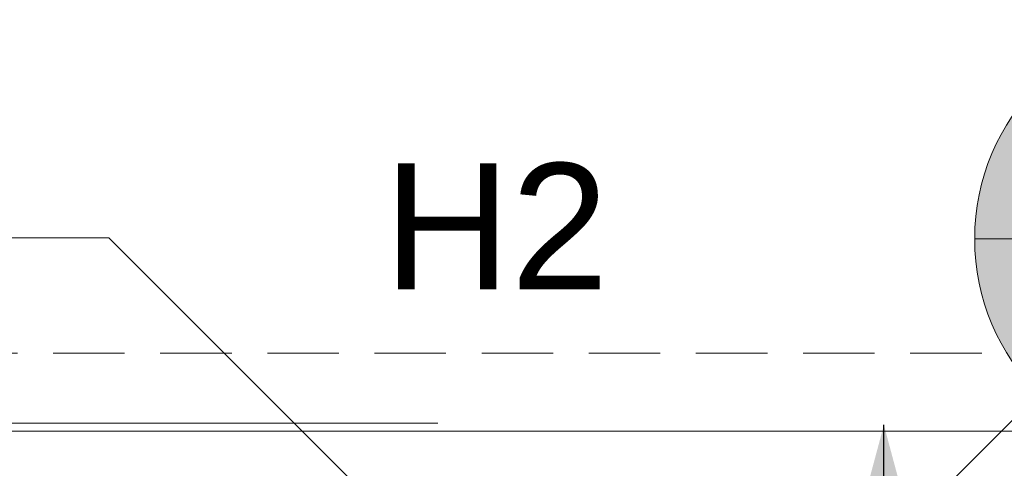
# Model space of a CAD drawing. Header units: millimetres. Extents: x 2 to 902, y -447 to 199.
# Tile 879 of 1056: x 43.57 to 47.95, y 188.3 to 190.29. Entities that reach past the tile are written whole.
import ezdxf

# ---------------------------------------------------------------- set-up
doc = ezdxf.new("R2010")
doc.units = ezdxf.units.MM
doc.header["$MEASUREMENT"] = 0
doc.linetypes.add('HIDDEN2', pattern=[0.47625, 0.3175, -0.15875])
doc.linetypes.add('NULL', pattern=[0])
for name, color, linetype, lineweight in [('AF-Condutos', 4, 'Continuous', 25), ('AF-Indicação coluna', 5, 'Continuous', 13), ('AF-Textos conduto', 7, 'Continuous', 9), ('DI-Detalhes', 1, 'HIDDEN2', 9), ('IFC-Laje-Contorno', 134, 'Continuous', 5), ('IFC-Parede padrão-Contorno', 44, 'Continuous', 5), ('IFC-Parede-Contorno', 42, 'Continuous', 5), ('Textos', 7, 'Continuous', 9)]:
    doc.layers.add(name, color=color, linetype=linetype, lineweight=lineweight)
doc.styles.add('Arial', font='arial.ttf')

msp = doc.modelspace()

# ---------------------------------------------------------------- hatches: boundary and pattern name
at = {"layer": 'AF-Condutos', "linetype": 'Continuous'}
msp.add_hatch(color=151, dxfattribs=at).paths.add_polyline_path([(47.4099, 188.4932), (47.3322, 188.2034), (47.4875, 188.2034)])
at = {"layer": 'AF-Indicação coluna', "linetype": 'Continuous'}
msp.add_hatch(color=161, dxfattribs=at).paths.add_polyline_path([(49.7614, 189.3206), (49.7577, 189.4055), (49.7466, 189.4898), (49.7282, 189.5727), (49.7027, 189.6538), (49.6701, 189.7323), (49.6309, 189.8077), (49.5852, 189.8793), (49.5335, 189.9467), (49.4761, 190.0094), (49.4135, 190.0668), (49.346, 190.1185), (49.2744, 190.1642), (49.199, 190.2034), (49.1205, 190.2359), (49.0395, 190.2615), (48.9565, 190.2799), (48.8723, 190.291), (48.7874, 190.2947), (48.7025, 190.291), (48.6182, 190.2799), (48.5353, 190.2615), (48.4542, 190.2359), (48.3757, 190.2034), (48.3003, 190.1642), (48.2287, 190.1185), (48.1613, 190.0668), (48.0986, 190.0094), (48.0412, 189.9467), (47.9895, 189.8793), (47.9438, 189.8077), (47.9046, 189.7323), (47.8721, 189.6538), (47.8465, 189.5727), (47.8281, 189.4898), (47.817, 189.4055), (47.8133, 189.3206), (47.817, 189.2358), (47.8281, 189.1515), (47.8465, 189.0685), (47.8721, 188.9875), (47.9046, 188.909), (47.9438, 188.8336), (47.9895, 188.762), (48.0412, 188.6946), (48.0986, 188.6319), (48.1613, 188.5745), (48.2287, 188.5228), (48.3003, 188.4771), (48.3757, 188.4379), (48.4542, 188.4054), (48.5353, 188.3798), (48.6182, 188.3614), (48.7025, 188.3503), (48.7874, 188.3466), (48.8723, 188.3503), (48.9565, 188.3614), (49.0395, 188.3798), (49.1205, 188.4054), (49.199, 188.4379), (49.2744, 188.4771), (49.346, 188.5228), (49.4135, 188.5745), (49.4761, 188.6319), (49.5335, 188.6946), (49.5852, 188.762), (49.6309, 188.8336), (49.6701, 188.909), (49.7027, 188.9875), (49.7282, 189.0685), (49.7466, 189.1515), (49.7577, 189.2358)])

# ---------------------------------------------------------------- linework, layer by layer
at = {"layer": 'AF-Condutos'}
msp.add_lwpolyline([(47.4099, 187.9932), (47.4099, 188.4932)], dxfattribs=at)
at = {"layer": 'AF-Indicação coluna'}
for p, q in [((47.8133, 189.3206), (49.7614, 189.3206)), ((48.0986, 188.6319), (47.424, 187.9573))]:
    msp.add_line(p, q, dxfattribs=at)
msp.add_circle((48.7874, 189.3206), 0.974, dxfattribs=at)
msp.add_circle((48.7874, 189.3206), 0.974, dxfattribs=at)
at = {"layer": 'AF-Textos conduto'}
msp.add_lwpolyline([(45.1644, 188.1253), (43.9644, 189.3253), (40.7722, 189.3253)], dxfattribs=at)
at = {"layer": 'DI-Detalhes'}
msp.add_lwpolyline([(43.2408, 188.8119), (48.132, 188.8119), (48.132, 180.5447), (43.2408, 180.5447), (43.2408, 188.8119)], dxfattribs=at)
at = {"layer": 'IFC-Laje-Contorno', "color": 7, "lineweight": 5}
msp.add_line((29.8871, 188.5014), (45.4266, 188.5014), dxfattribs=at)
msp.add_line((29.8871, 188.5014), (45.4266, 188.5014), dxfattribs=at)
at = {"layer": 'IFC-Parede padrão-Contorno', "color": 7, "lineweight": 5}
msp.add_line((45.687, 188.4652), (46.2266, 188.4652), dxfattribs=at)
at = {"layer": 'IFC-Parede-Contorno', "color": 7, "lineweight": 5}
for p, q in [((38.4438, 188.4652), (46.1501, 188.4652)), ((46.2147, 188.4652), (46.3726, 188.4652)), ((46.3726, 188.4652), (48.3943, 188.4652))]:
    msp.add_line(p, q, dxfattribs=at)

# ---------------------------------------------------------------- texts
at = {"layer": 'Textos', "linetype": 'NULL', "insert": (45.6864, 189.0967), "char_height": 0.56, "width": 2.000122, "attachment_point": 8, "line_spacing_factor": 0.6, "style": 'Arial'}
msp.add_mtext('H2', dxfattribs=at)

doc.saveas('drawing.dxf')
